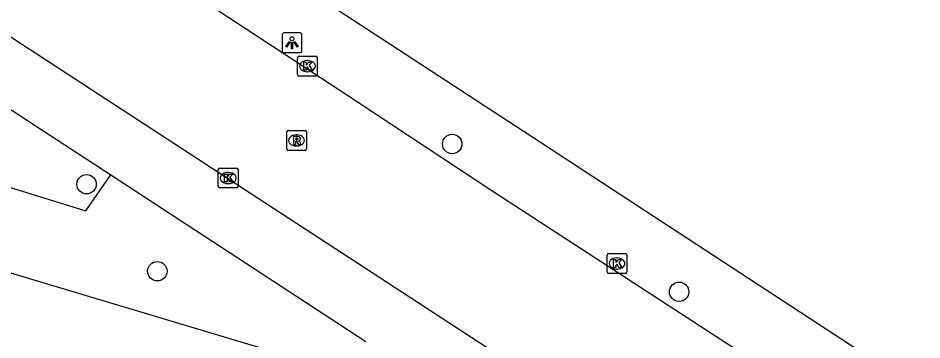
# Model space of a CAD drawing. Extents: x 162186 to 163152, y 385513 to 386513.
# Drawn here: x 162686.63 to 162732.25, y 386282.66 to 386298.89 of the extents above; entities that cross this region are included whole.
import ezdxf

# ---------------------------------------------------------------- set-up
doc = ezdxf.new("R2010")
doc.units = 0
for name, color, linetype in [('IMGEO_Boom', 7, 'Continuous'), ('IMGEO_Groenvoorziening', 7, 'Continuous'), ('IMGEO_Kolk', 7, 'Continuous'), ('IMGEO_Lichtpunt', 7, 'Continuous'), ('IMGEO_Parkeervlak_open', 7, 'Continuous'), ('IMGEO_Rijbaan_lokaal_gesloten', 7, 'Continuous'), ('IMGEO_Rioolput', 7, 'Continuous'), ('IMGEO_Voetpad_open', 7, 'Continuous')]:
    doc.layers.add(name, color=color, linetype=linetype)

msp = doc.modelspace()

# ---------------------------------------------------------------- linework, layer by layer
at = {"layer": 'IMGEO_Boom'}
for centre in [(162708.545, 386292.541), (162690.085, 386290.511), (162693.658, 386286.123), (162719.997, 386285.086)]:
    msp.add_circle(centre, 0.489, dxfattribs=at)
at = {"layer": 'IMGEO_Groenvoorziening'}
msp.add_lwpolyline([(162661.604, 386297.949), (162690.052, 386289.172), (162691.308, 386290.98)], dxfattribs=at)
at = {"layer": 'IMGEO_Kolk'}
for p, q in [((162700.734, 386296.039), (162700.734, 386296.891)), ((162700.809, 386296.965), (162701.661, 386296.965)), ((162701.222, 386296.745), (162701.247, 386296.745)), ((162701.735, 386296.891), (162701.735, 386296.039)), ((162701.661, 386295.965), (162700.809, 386295.965)), ((162701.245, 386296.185), (162701.22, 386296.185)), ((162696.732, 386290.399), (162696.732, 386291.251)), ((162696.807, 386291.325), (162697.659, 386291.325)), ((162697.733, 386291.251), (162697.733, 386290.399)), ((162697.22, 386291.105), (162697.245, 386291.105)), ((162697.659, 386290.325), (162696.807, 386290.325)), ((162697.243, 386290.545), (162697.218, 386290.545)), ((162716.363, 386286.089), (162716.363, 386286.941)), ((162716.438, 386287.015), (162717.29, 386287.015)), ((162716.851, 386286.795), (162716.876, 386286.795)), ((162717.364, 386286.941), (162717.364, 386286.089)), ((162716.874, 386286.235), (162716.849, 386286.235)), ((162717.29, 386286.015), (162716.438, 386286.015))]:
    msp.add_line(p, q, dxfattribs=at)
for points in [[(162700.734, 386296.039), (162700.734, 386296.891)], [(162700.809, 386296.965), (162701.661, 386296.965)], [(162701.055, 386296.665), (162701.178, 386296.665), (162701.178, 386296.514), (162701.308, 386296.665), (162701.472, 386296.665), (162701.326, 386296.514), (162701.479, 386296.265), (162701.327, 386296.265), (162701.242, 386296.429), (162701.178, 386296.362), (162701.178, 386296.265), (162701.055, 386296.265), (162701.055, 386296.665)], [(162701.735, 386296.891), (162701.735, 386296.039)], [(162701.661, 386295.965), (162700.809, 386295.965)], [(162696.732, 386290.399), (162696.732, 386291.251)], [(162696.807, 386291.325), (162697.659, 386291.325)], [(162697.733, 386291.251), (162697.733, 386290.399)], [(162697.053, 386291.025), (162697.176, 386291.025), (162697.176, 386290.874), (162697.306, 386291.025), (162697.47, 386291.025), (162697.324, 386290.874), (162697.477, 386290.625), (162697.325, 386290.625), (162697.24, 386290.789), (162697.176, 386290.722), (162697.176, 386290.625), (162697.053, 386290.625), (162697.053, 386291.025)], [(162697.659, 386290.325), (162696.807, 386290.325)], [(162716.363, 386286.089), (162716.363, 386286.941)], [(162716.438, 386287.015), (162717.29, 386287.015)], [(162716.684, 386286.715), (162716.807, 386286.715), (162716.807, 386286.564), (162716.937, 386286.715), (162717.101, 386286.715), (162716.955, 386286.564), (162717.108, 386286.315), (162716.956, 386286.315), (162716.871, 386286.479), (162716.807, 386286.412), (162716.807, 386286.315), (162716.684, 386286.315), (162716.684, 386286.715)], [(162717.364, 386286.941), (162717.364, 386286.089)], [(162717.29, 386286.015), (162716.438, 386286.015)]]:
    msp.add_lwpolyline(points, dxfattribs=at)
for centre, start, end in [((162700.811, 386296.889), 91.552, 178.448), ((162700.811, 386296.889), 91.552, 178.448), ((162701.659, 386296.889), 1.552, 88.448), ((162701.659, 386296.889), 1.552, 88.448), ((162700.811, 386296.041), 181.552, 268.448), ((162700.811, 386296.041), 181.552, 268.448), ((162701.659, 386296.041), 271.552, 358.448), ((162701.659, 386296.041), 271.552, 358.448), ((162696.809, 386291.249), 91.552, 178.448), ((162696.809, 386291.249), 91.552, 178.448), ((162697.657, 386291.249), 1.552, 88.448), ((162697.657, 386291.249), 1.552, 88.448), ((162696.809, 386290.401), 181.552, 268.448), ((162696.809, 386290.401), 181.552, 268.448), ((162697.657, 386290.401), 271.552, 358.448), ((162697.657, 386290.401), 271.552, 358.448), ((162716.44, 386286.939), 91.552, 178.448), ((162716.44, 386286.939), 91.552, 178.448), ((162717.288, 386286.939), 1.552, 88.448), ((162717.288, 386286.939), 1.552, 88.448), ((162716.44, 386286.091), 181.552, 268.448), ((162716.44, 386286.091), 181.552, 268.448), ((162717.288, 386286.091), 271.552, 358.448), ((162717.288, 386286.091), 271.552, 358.448)]:
    msp.add_arc(centre, 0.0765, start, end, dxfattribs=at)
for centre, major_axis, ratio, start_param, end_param in [((162701.221, 386296.465), (-0.387, 0.002), 0.722429, 4.712389, 7.853982), ((162701.246, 386296.465), (-0.39, 0.002), 0.717154, 1.570796, 4.712389), ((162697.219, 386290.825), (-0.387, 0.002), 0.722429, 4.712389, 7.853982), ((162697.244, 386290.825), (-0.39, 0.002), 0.717154, 1.570796, 4.712389), ((162716.85, 386286.515), (-0.387, 0.002), 0.722429, 4.712389, 7.853982), ((162716.875, 386286.515), (-0.39, 0.002), 0.717154, 1.570796, 4.712389)]:
    msp.add_ellipse(centre, major_axis=major_axis, ratio=ratio, start_param=start_param, end_param=end_param, dxfattribs=at)
at = {"layer": 'IMGEO_Lichtpunt'}
for p, q in [((162699.959, 386298.05), (162699.959, 386297.243)), ((162699.959, 386298.05), (162699.959, 386297.243)), ((162700.861, 386298.145), (162700.053, 386298.145)), ((162700.861, 386298.145), (162700.053, 386298.145)), ((162700.955, 386297.243), (162700.955, 386298.05)), ((162700.955, 386297.243), (162700.955, 386298.05)), ((162700.053, 386297.149), (162700.861, 386297.149)), ((162700.053, 386297.149), (162700.861, 386297.149))]:
    msp.add_line(p, q, dxfattribs=at)
for points in [[(162700.333, 386297.714), (162700.372, 386297.686), (162700.184, 386297.424), (162700.146, 386297.451), (162700.333, 386297.714)], [(162700.435, 386297.666), (162700.482, 386297.666), (162700.482, 386297.344), (162700.435, 386297.344), (162700.435, 386297.666)], [(162700.545, 386297.686), (162700.583, 386297.713), (162700.77, 386297.451), (162700.731, 386297.423), (162700.545, 386297.686)]]:
    msp.add_lwpolyline(points, dxfattribs=at)
msp.add_circle((162700.458, 386297.848), 0.0994, dxfattribs=at)
for centre, start, end in [((162700.053, 386298.05), 90, 180), ((162700.053, 386298.05), 90, 180), ((162700.861, 386298.05), 0, 90), ((162700.861, 386298.05), 0, 90), ((162700.053, 386297.243), 180, 270), ((162700.053, 386297.243), 180, 270), ((162700.861, 386297.243), 270, 0), ((162700.861, 386297.243), 270, 360)]:
    msp.add_arc(centre, 0.0946, start, end, dxfattribs=at)
at = {"layer": 'IMGEO_Parkeervlak_open'}
msp.add_lwpolyline([(162703.673, 386280.821), (162666.022, 386292.071), (162665.607, 386289.558)], dxfattribs=at)
at = {"layer": 'IMGEO_Rijbaan_lokaal_gesloten'}
for points in [[(162723.765, 386281.594), (162710.643, 386290.117), (162702.823, 386295.273), (162694.436, 386300.775), (162687.215, 386305.558)], [(162676.05, 386304.6), (162729.502, 386269.766)]]:
    msp.add_lwpolyline(points, dxfattribs=at)
at = {"layer": 'IMGEO_Rioolput'}
for p, q in [((162700.187, 386292.294), (162700.187, 386293.146)), ((162700.262, 386293.22), (162701.114, 386293.22)), ((162700.675, 386293), (162700.7, 386293)), ((162701.188, 386293.146), (162701.188, 386292.294)), ((162701.114, 386292.22), (162700.262, 386292.22)), ((162700.698, 386292.44), (162700.673, 386292.44))]:
    msp.add_line(p, q, dxfattribs=at)
for points in [[(162700.187, 386292.294), (162700.187, 386293.146)], [(162700.262, 386293.22), (162701.114, 386293.22)], [(162701.188, 386293.146), (162701.188, 386292.294)], [(162700.776, 386292.918), (162700.524, 386292.92), (162700.524, 386292.52)], [(162700.524, 386292.52), (162700.648, 386292.52), (162700.648, 386292.682), (162700.659, 386292.682)], [(162700.702, 386292.839), (162700.648, 386292.839), (162700.648, 386292.758)], [(162700.648, 386292.758), (162700.7, 386292.758)], [(162700.706, 386292.653), (162700.777, 386292.52), (162700.917, 386292.52), (162700.852, 386292.646)], [(162701.114, 386292.22), (162700.262, 386292.22)]]:
    msp.add_lwpolyline(points, dxfattribs=at)
for centre, radius, start, end in [((162700.264, 386293.144), 0.0765, 91.552, 178.448), ((162700.264, 386293.144), 0.0765, 91.552, 178.448), ((162701.112, 386293.144), 0.0765, 1.552, 88.448), ((162701.112, 386293.144), 0.0765, 1.552, 88.448), ((162700.658, 386292.629), 0.0533, 26.0293, 88.6989), ((162700.684, 386292.947), 0.19, 274.7715, 282.9687), ((162700.708, 386292.743), 0.0964, 77.0061, 93.1865), ((162700.722, 386292.8), 0.0378, 276.6634, 79.6772), ((162700.775, 386292.808), 0.109, 350.3612, 89.416), ((162700.773, 386292.808), 0.112, 277.5842, 350.9817), ((162700.757, 386292.593), 0.108, 29.5134, 73.7905), ((162700.264, 386292.296), 0.0765, 181.552, 268.448), ((162700.264, 386292.296), 0.0765, 181.552, 268.448), ((162701.112, 386292.296), 0.0765, 271.552, 358.448), ((162701.112, 386292.296), 0.0765, 271.552, 358.448)]:
    msp.add_arc(centre, radius, start, end, dxfattribs=at)
for centre, major_axis, ratio, start_param, end_param in [((162700.674, 386292.72), (-0.387, 0.002), 0.722429, 4.712389, 7.853982), ((162700.699, 386292.72), (-0.39, 0.002), 0.717154, 1.570796, 4.712389)]:
    msp.add_ellipse(centre, major_axis=major_axis, ratio=ratio, start_param=start_param, end_param=end_param, dxfattribs=at)
at = {"layer": 'IMGEO_Voetpad_open'}
for points in [[(162663.186, 386309.305), (162691.308, 386290.98)], [(162689.488, 386307.968), (162695.171, 386304.265), (162697.61, 386302.685), (162711.738, 386293.458), (162766.229, 386257.869), (162771.924, 386254.15)], [(162691.308, 386290.98), (162704.191, 386282.584)]]:
    msp.add_lwpolyline(points, dxfattribs=at)

doc.saveas('drawing.dxf')
